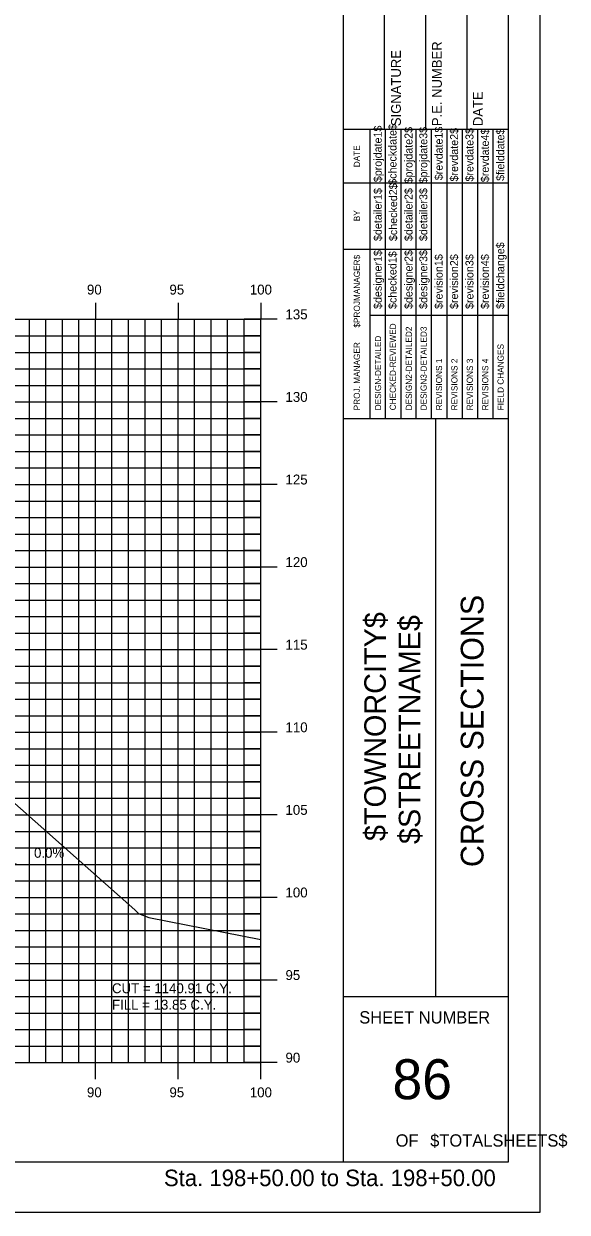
# Model space of a CAD drawing. Extents: x 850598 to 870284, y 366541 to 366651.
# Drawn here: x 864707.2 to 864740.1, y 366541.2 to 366613.1 of the extents above; entities that cross this region are included whole.
import ezdxf

# ---------------------------------------------------------------- set-up
doc = ezdxf.new("R2010")
doc.units = 0
for name, color, linetype in [('ANNOTATION', 7, 'Continuous'), ('BORDER', 7, 'Continuous'), ('D_Roadway_Centerline', 7, 'Continuous'), ('D_Text_Standard', 7, 'Continuous'), ('H_V ANNOTATION', 7, 'Continuous'), ('HIGHWAY_TITLE', 7, 'Continuous'), ('MAJOR', 7, 'Continuous'), ('MINOR', 7, 'Continuous'), ('PLOT BOUNDARY', 7, 'Continuous'), ('S_Roadway_Centerline', 7, 'Continuous')]:
    doc.layers.add(name, color=color, linetype=linetype)

msp = doc.modelspace()

# ---------------------------------------------------------------- linework, layer by layer
at = {"layer": 'BORDER'}
for p, q in [((864726.56, 366544.225), (864726.56, 366649.225)), ((864736.56, 366544.225), (864736.56, 366649.225)), ((864729.06, 366606.728), (864729.06, 366615.376)), ((864731.56, 366606.728), (864731.56, 366615.376)), ((864734.06, 366606.728), (864734.06, 366615.376)), ((864726.56, 366606.728), (864736.56, 366606.728)), ((864726.56, 366589.228), (864736.56, 366589.228)), ((864732.151, 366554.228), (864732.151, 366589.228)), ((864726.56, 366554.228), (864736.56, 366554.228)), ((864576.56, 366544.225), (864736.56, 366544.225))]:
    msp.add_line(p, q, dxfattribs=at)
for points in [[(864728.174, 366603.478), (864728.174, 366606.728)], [(864729.107, 366589.231), (864729.107, 366606.728)], [(864730.039, 366606.728), (864730.039, 366589.231)], [(864730.97, 366589.231), (864730.97, 366606.728)], [(864731.902, 366589.231), (864731.902, 366606.728)], [(864732.834, 366589.231), (864732.834, 366606.728)], [(864733.765, 366589.231), (864733.765, 366606.728)], [(864734.697, 366589.231), (864734.697, 366606.728)], [(864735.629, 366589.231), (864735.629, 366606.728)], [(864728.175, 366589.231), (864728.175, 366606.022)], [(864726.56, 366603.478), (864736.56, 366603.478)], [(864726.56, 366599.478), (864728.175, 366599.478)], [(864728.174, 366599.478), (864731.901, 366599.478)], [(864728.174, 366595.478), (864736.56, 366595.478)]]:
    msp.add_lwpolyline(points, dxfattribs=at)
at = {"layer": 'D_Roadway_Centerline'}
msp.add_lwpolyline([(864589.971, 366588.675), (864600.514, 366585.16), (864603.559, 366582.502), (864604.014, 366584.95), (864604.105, 366584.952), (864604.183, 366584.906), (864604.553, 366584.519), (864604.559, 366584.352), (864610.559, 366584.712), (864621.559, 366585.042), (864632.559, 366584.712), (864636.559, 366584.472), (864638.559, 366584.352), (864644.559, 366582.352), (864688.272, 366568.225), (864696.976, 366565.412), (864706.838, 366562.225), (864710.838, 366562.225)], dxfattribs=at)
at = {"layer": 'MAJOR'}
for p, q in [((864711.559, 366596.227), (864711.559, 366595.225)), ((864711.559, 366596.227), (864711.559, 366595.225)), ((864716.559, 366596.227), (864716.559, 366595.225)), ((864716.559, 366596.227), (864716.559, 366595.225)), ((864721.559, 366596.227), (864721.559, 366595.225)), ((864721.559, 366596.227), (864721.559, 366595.225)), ((864581.559, 366595.225), (864721.559, 366595.225)), ((864581.559, 366595.225), (864721.559, 366595.225)), ((864581.559, 366595.225), (864721.559, 366595.225)), ((864581.559, 366595.225), (864721.559, 366595.225)), ((864711.559, 366550.225), (864711.559, 366595.225)), ((864711.559, 366550.225), (864711.559, 366595.225)), ((864716.559, 366550.225), (864716.559, 366595.225)), ((864716.559, 366550.225), (864716.559, 366595.225)), ((864722.561, 366595.225), (864720.557, 366595.225)), ((864722.561, 366595.225), (864720.557, 366595.225)), ((864721.559, 366550.225), (864721.559, 366595.225)), ((864721.559, 366550.225), (864721.559, 366595.225)), ((864721.559, 366550.225), (864721.559, 366595.225)), ((864721.559, 366550.225), (864721.559, 366595.225)), ((864581.559, 366590.225), (864721.559, 366590.225)), ((864581.559, 366590.225), (864721.559, 366590.225)), ((864722.561, 366590.225), (864720.557, 366590.225)), ((864722.561, 366590.225), (864720.557, 366590.225)), ((864581.559, 366585.225), (864721.559, 366585.225)), ((864581.559, 366585.225), (864721.559, 366585.225)), ((864722.561, 366585.225), (864720.557, 366585.225)), ((864722.561, 366585.225), (864720.557, 366585.225)), ((864581.559, 366580.225), (864721.559, 366580.225)), ((864581.559, 366580.225), (864721.559, 366580.225)), ((864722.561, 366580.225), (864720.557, 366580.225)), ((864722.561, 366580.225), (864720.557, 366580.225)), ((864581.559, 366575.225), (864721.559, 366575.225)), ((864581.559, 366575.225), (864721.559, 366575.225)), ((864722.561, 366575.225), (864720.557, 366575.225)), ((864722.561, 366575.225), (864720.557, 366575.225)), ((864581.559, 366570.225), (864721.559, 366570.225)), ((864581.559, 366570.225), (864721.559, 366570.225)), ((864722.561, 366570.225), (864720.557, 366570.225)), ((864722.561, 366570.225), (864720.557, 366570.225)), ((864581.559, 366565.225), (864721.559, 366565.225)), ((864581.559, 366565.225), (864721.559, 366565.225)), ((864722.561, 366565.225), (864720.557, 366565.225)), ((864722.561, 366565.225), (864720.557, 366565.225)), ((864581.559, 366560.225), (864721.559, 366560.225)), ((864581.559, 366560.225), (864721.559, 366560.225)), ((864722.561, 366560.225), (864720.557, 366560.225)), ((864722.561, 366560.225), (864720.557, 366560.225)), ((864581.559, 366555.225), (864721.559, 366555.225)), ((864581.559, 366555.225), (864721.559, 366555.225)), ((864722.561, 366555.225), (864720.557, 366555.225)), ((864722.561, 366555.225), (864720.557, 366555.225)), ((864581.559, 366550.225), (864721.559, 366550.225)), ((864581.559, 366550.225), (864721.559, 366550.225)), ((864581.559, 366550.225), (864721.559, 366550.225)), ((864581.559, 366550.225), (864721.559, 366550.225)), ((864711.559, 366549.223), (864711.559, 366550.225)), ((864711.559, 366549.223), (864711.559, 366550.225)), ((864716.559, 366549.223), (864716.559, 366550.225)), ((864716.559, 366549.223), (864716.559, 366550.225)), ((864722.561, 366550.225), (864720.557, 366550.225)), ((864722.561, 366550.225), (864720.557, 366550.225)), ((864721.559, 366549.223), (864721.559, 366550.225)), ((864721.559, 366549.223), (864721.559, 366550.225))]:
    msp.add_line(p, q, dxfattribs=at)
at = {"layer": 'MINOR'}
for p, q in [((864707.559, 366550.225), (864707.559, 366595.225)), ((864707.559, 366550.225), (864707.559, 366595.225)), ((864708.559, 366550.225), (864708.559, 366595.225)), ((864708.559, 366550.225), (864708.559, 366595.225)), ((864709.559, 366550.225), (864709.559, 366595.225)), ((864709.559, 366550.225), (864709.559, 366595.225)), ((864710.559, 366550.225), (864710.559, 366595.225)), ((864710.559, 366550.225), (864710.559, 366595.225)), ((864712.559, 366550.225), (864712.559, 366595.225)), ((864712.559, 366550.225), (864712.559, 366595.225)), ((864713.559, 366550.225), (864713.559, 366595.225)), ((864713.559, 366550.225), (864713.559, 366595.225)), ((864714.559, 366550.225), (864714.559, 366595.225)), ((864714.559, 366550.225), (864714.559, 366595.225)), ((864715.559, 366550.225), (864715.559, 366595.225)), ((864715.559, 366550.225), (864715.559, 366595.225)), ((864717.559, 366550.225), (864717.559, 366595.225)), ((864717.559, 366550.225), (864717.559, 366595.225)), ((864718.559, 366550.225), (864718.559, 366595.225)), ((864718.559, 366550.225), (864718.559, 366595.225)), ((864719.559, 366550.225), (864719.559, 366595.225)), ((864719.559, 366550.225), (864719.559, 366595.225)), ((864720.559, 366550.225), (864720.559, 366595.225)), ((864720.559, 366550.225), (864720.559, 366595.225)), ((864581.559, 366594.225), (864721.559, 366594.225)), ((864581.559, 366594.225), (864721.559, 366594.225)), ((864721.559, 366594.225), (864720.557, 366594.225)), ((864721.559, 366594.225), (864720.557, 366594.225)), ((864581.559, 366593.225), (864721.559, 366593.225)), ((864581.559, 366593.225), (864721.559, 366593.225)), ((864721.559, 366593.225), (864720.557, 366593.225)), ((864721.559, 366593.225), (864720.557, 366593.225)), ((864581.559, 366592.225), (864721.559, 366592.225)), ((864581.559, 366592.225), (864721.559, 366592.225)), ((864721.559, 366592.225), (864720.557, 366592.225)), ((864721.559, 366592.225), (864720.557, 366592.225)), ((864581.559, 366591.225), (864721.559, 366591.225)), ((864581.559, 366591.225), (864721.559, 366591.225)), ((864721.559, 366591.225), (864720.557, 366591.225)), ((864721.559, 366591.225), (864720.557, 366591.225)), ((864581.559, 366589.225), (864721.559, 366589.225)), ((864581.559, 366589.225), (864721.559, 366589.225)), ((864721.559, 366589.225), (864720.557, 366589.225)), ((864721.559, 366589.225), (864720.557, 366589.225)), ((864581.559, 366588.225), (864721.559, 366588.225)), ((864581.559, 366588.225), (864721.559, 366588.225)), ((864721.559, 366588.225), (864720.557, 366588.225)), ((864721.559, 366588.225), (864720.557, 366588.225)), ((864581.559, 366587.225), (864721.559, 366587.225)), ((864581.559, 366587.225), (864721.559, 366587.225)), ((864721.559, 366587.225), (864720.557, 366587.225)), ((864721.559, 366587.225), (864720.557, 366587.225)), ((864581.559, 366586.225), (864721.559, 366586.225)), ((864581.559, 366586.225), (864721.559, 366586.225)), ((864721.559, 366586.225), (864720.557, 366586.225)), ((864721.559, 366586.225), (864720.557, 366586.225)), ((864581.559, 366584.225), (864721.559, 366584.225)), ((864581.559, 366584.225), (864721.559, 366584.225)), ((864721.559, 366584.225), (864720.557, 366584.225)), ((864721.559, 366584.225), (864720.557, 366584.225)), ((864581.559, 366583.225), (864721.559, 366583.225)), ((864581.559, 366583.225), (864721.559, 366583.225)), ((864721.559, 366583.225), (864720.557, 366583.225)), ((864721.559, 366583.225), (864720.557, 366583.225)), ((864581.559, 366582.225), (864721.559, 366582.225)), ((864581.559, 366582.225), (864721.559, 366582.225)), ((864721.559, 366582.225), (864720.557, 366582.225)), ((864721.559, 366582.225), (864720.557, 366582.225)), ((864581.559, 366581.225), (864721.559, 366581.225)), ((864581.559, 366581.225), (864721.559, 366581.225)), ((864721.559, 366581.225), (864720.557, 366581.225)), ((864721.559, 366581.225), (864720.557, 366581.225)), ((864581.559, 366579.225), (864721.559, 366579.225)), ((864581.559, 366579.225), (864721.559, 366579.225)), ((864721.559, 366579.225), (864720.557, 366579.225)), ((864721.559, 366579.225), (864720.557, 366579.225)), ((864581.559, 366578.225), (864721.559, 366578.225)), ((864581.559, 366578.225), (864721.559, 366578.225)), ((864721.559, 366578.225), (864720.557, 366578.225)), ((864721.559, 366578.225), (864720.557, 366578.225)), ((864581.559, 366577.225), (864721.559, 366577.225)), ((864581.559, 366577.225), (864721.559, 366577.225)), ((864721.559, 366577.225), (864720.557, 366577.225)), ((864721.559, 366577.225), (864720.557, 366577.225)), ((864581.559, 366576.225), (864721.559, 366576.225)), ((864581.559, 366576.225), (864721.559, 366576.225)), ((864721.559, 366576.225), (864720.557, 366576.225)), ((864721.559, 366576.225), (864720.557, 366576.225)), ((864581.559, 366574.225), (864721.559, 366574.225)), ((864581.559, 366574.225), (864721.559, 366574.225)), ((864721.559, 366574.225), (864720.557, 366574.225)), ((864721.559, 366574.225), (864720.557, 366574.225)), ((864581.559, 366573.225), (864721.559, 366573.225)), ((864581.559, 366573.225), (864721.559, 366573.225)), ((864721.559, 366573.225), (864720.557, 366573.225)), ((864721.559, 366573.225), (864720.557, 366573.225)), ((864581.559, 366572.225), (864721.559, 366572.225)), ((864581.559, 366572.225), (864721.559, 366572.225)), ((864721.559, 366572.225), (864720.557, 366572.225)), ((864721.559, 366572.225), (864720.557, 366572.225)), ((864581.559, 366571.225), (864721.559, 366571.225)), ((864581.559, 366571.225), (864721.559, 366571.225)), ((864721.559, 366571.225), (864720.557, 366571.225)), ((864721.559, 366571.225), (864720.557, 366571.225)), ((864581.559, 366569.225), (864721.559, 366569.225)), ((864581.559, 366569.225), (864721.559, 366569.225)), ((864721.559, 366569.225), (864720.557, 366569.225)), ((864721.559, 366569.225), (864720.557, 366569.225)), ((864581.559, 366568.225), (864721.559, 366568.225)), ((864581.559, 366568.225), (864721.559, 366568.225)), ((864721.559, 366568.225), (864720.557, 366568.225)), ((864721.559, 366568.225), (864720.557, 366568.225)), ((864581.559, 366567.225), (864721.559, 366567.225)), ((864581.559, 366567.225), (864721.559, 366567.225)), ((864721.559, 366567.225), (864720.557, 366567.225)), ((864721.559, 366567.225), (864720.557, 366567.225)), ((864581.559, 366566.225), (864721.559, 366566.225)), ((864581.559, 366566.225), (864721.559, 366566.225)), ((864721.559, 366566.225), (864720.557, 366566.225)), ((864721.559, 366566.225), (864720.557, 366566.225)), ((864581.559, 366564.225), (864721.559, 366564.225)), ((864581.559, 366564.225), (864721.559, 366564.225)), ((864721.559, 366564.225), (864720.557, 366564.225)), ((864721.559, 366564.225), (864720.557, 366564.225)), ((864581.559, 366563.225), (864721.559, 366563.225)), ((864581.559, 366563.225), (864721.559, 366563.225)), ((864721.559, 366563.225), (864720.557, 366563.225)), ((864721.559, 366563.225), (864720.557, 366563.225)), ((864581.559, 366562.225), (864721.559, 366562.225)), ((864581.559, 366562.225), (864721.559, 366562.225)), ((864721.559, 366562.225), (864720.557, 366562.225)), ((864721.559, 366562.225), (864720.557, 366562.225)), ((864581.559, 366561.225), (864721.559, 366561.225)), ((864581.559, 366561.225), (864721.559, 366561.225)), ((864721.559, 366561.225), (864720.557, 366561.225)), ((864721.559, 366561.225), (864720.557, 366561.225)), ((864581.559, 366559.225), (864721.559, 366559.225)), ((864581.559, 366559.225), (864721.559, 366559.225)), ((864721.559, 366559.225), (864720.557, 366559.225)), ((864721.559, 366559.225), (864720.557, 366559.225)), ((864581.559, 366558.225), (864721.559, 366558.225)), ((864581.559, 366558.225), (864721.559, 366558.225)), ((864721.559, 366558.225), (864720.557, 366558.225)), ((864721.559, 366558.225), (864720.557, 366558.225)), ((864581.559, 366557.225), (864721.559, 366557.225)), ((864581.559, 366557.225), (864721.559, 366557.225)), ((864721.559, 366557.225), (864720.557, 366557.225)), ((864721.559, 366557.225), (864720.557, 366557.225)), ((864581.559, 366556.225), (864721.559, 366556.225)), ((864581.559, 366556.225), (864721.559, 366556.225)), ((864721.559, 366556.225), (864720.557, 366556.225)), ((864721.559, 366556.225), (864720.557, 366556.225)), ((864581.559, 366554.225), (864721.559, 366554.225)), ((864581.559, 366554.225), (864721.559, 366554.225)), ((864721.559, 366554.225), (864720.557, 366554.225)), ((864721.559, 366554.225), (864720.557, 366554.225)), ((864581.559, 366553.225), (864721.559, 366553.225)), ((864581.559, 366553.225), (864721.559, 366553.225)), ((864721.559, 366553.225), (864720.557, 366553.225)), ((864721.559, 366553.225), (864720.557, 366553.225)), ((864581.559, 366552.225), (864721.559, 366552.225)), ((864581.559, 366552.225), (864721.559, 366552.225)), ((864721.559, 366552.225), (864720.557, 366552.225)), ((864721.559, 366552.225), (864720.557, 366552.225)), ((864581.559, 366551.225), (864721.559, 366551.225)), ((864581.559, 366551.225), (864721.559, 366551.225)), ((864721.559, 366551.225), (864720.557, 366551.225)), ((864721.559, 366551.225), (864720.557, 366551.225))]:
    msp.add_line(p, q, dxfattribs=at)
at = {"layer": 'PLOT BOUNDARY'}
msp.add_lwpolyline([(864568.466, 366541.166), (864738.466, 366541.166), (864738.466, 366651.166), (864568.466, 366651.166)], close=True, dxfattribs=at)
at = {"layer": 'S_Roadway_Centerline'}
msp.add_lwpolyline([(864644.259, 366581.329), (864650.569, 366581.32), (864651.243, 366581.304), (864651.756, 366581.314), (864651.777, 366581.331), (864658.417, 366581.585), (864665.87, 366581.873), (864666.104, 366581.879), (864676.989, 366582.167), (864677.166, 366582.173), (864677.252, 366582.17), (864682.449, 366581.973), (864686.525, 366580.706), (864686.863, 366580.542), (864686.937, 366580.502), (864687.687, 366579.883), (864706.14, 366566.394), (864713.934, 366559.478), (864714.168, 366559.258), (864714.783, 366559.016), (864721.559, 366557.671)], dxfattribs=at)

# ---------------------------------------------------------------- texts
at = {"layer": 'ANNOTATION'}
msp.add_text('0.0%', height=0.6, dxfattribs=at).set_placement((864707.843, 366562.625))
at = {"layer": 'BORDER'}
for s, height, rotation, p in [('SIGNATURE', 0.5906, 90, (864730.04, 366606.92)), ('P.E. NUMBER', 0.59055, 90, (864732.52, 366606.92)), ('DATE', 0.5906, 90, (864735.001, 366606.92)), ('$projdate1$', 0.48455, 90, (864728.882, 366603.529)), ('$checkdate$', 0.48455, 90, (864729.777, 366603.371)), ('$projdate2$', 0.48455, 90, (864730.746, 366603.45)), ('$projdate3$', 0.48455, 90, (864731.64, 366603.45)), ('$revdate1$', 0.4845, 90, (864732.572, 366603.647)), ('$revdate2$', 0.4845, 90, (864733.504, 366603.568)), ('$revdate3$', 0.4845, 90, (864734.435, 366603.568)), ('$revdate4$', 0.4845, 90, (864735.367, 366603.529)), ('$fielddate$', 0.48455, 90, (864736.299, 366603.607)), ('DATE', 0.3714, 90, (864727.564, 366604.434)), ('$checked2$', 0.4845, 90, (864729.814, 366599.963)), ('$detailer1$', 0.48455, 90, (864728.882, 366599.963)), ('$detailer2$', 0.48455, 90, (864730.746, 366599.963)), ('$detailer3$', 0.48455, 90, (864731.64, 366599.963)), ('BY', 0.3714, 90, (864727.564, 366601.163)), ('$fieldchange$', 0.48455, 90, (864736.299, 366595.851)), ('$designer1$', 0.48455, 90, (864728.882, 366595.851)), ('$checked1$', 0.4845, 90, (864729.777, 366595.851)), ('$designer2$', 0.48455, 90, (864730.746, 366595.851)), ('$designer3$', 0.48455, 90, (864731.64, 366595.851)), ('$revision1$', 0.48455, 90, (864732.572, 366595.851)), ('$revision2$', 0.48455, 90, (864733.504, 366595.851)), ('$revision3$', 0.48455, 90, (864734.435, 366595.851)), ('$revision4$', 0.48455, 90, (864735.367, 366595.851)), ('$PROJMANAGER$', 0.37275, 90, (864727.564, 366594.723)), ('CHECKED-REVIEWED', 0.37275, 90, (864729.741, 366589.716)), ('DESIGN-DETAILED', 0.37275, 90, (864728.846, 366589.716)), ('DESIGN2-DETAILED2', 0.37275, 90, (864730.709, 366589.716)), ('DESIGN3-DETAILED3', 0.37275, 90, (864731.604, 366589.716)), ('PROJ. MANAGER', 0.37275, 90, (864727.564, 366589.716)), ('FIELD CHANGES', 0.37275, 90, (864736.262, 366589.716)), ('REVISIONS 1', 0.37275, 90, (864732.536, 366589.716)), ('REVISIONS 2', 0.37275, 90, (864733.467, 366589.716)), ('REVISIONS 3', 0.37275, 90, (864734.399, 366589.716)), ('REVISIONS 4', 0.37275, 90, (864735.331, 366589.716)), ('CROSS SECTIONS', 1.37787, 90, (864735.044, 366562.062)), ('SHEET NUMBER', 0.74527, 360, (864727.525, 366552.592)), ('86', 2.4194, 360, (864729.535, 366548.008)), ('OF', 0.7453, 360, (864729.726, 366545.138)), ('$TOTALSHEETS$', 0.74527, 360, (864731.816, 366545.138))]:
    msp.add_text(s, height=height, rotation=rotation, dxfattribs=at).set_placement(p)
at = {"layer": 'D_Text_Standard'}
for s, p in [('CUT = 1140.91 C.Y.', (864712.559, 366554.425)), ('FILL = 13.85 C.Y.', (864712.559, 366553.429))]:
    msp.add_text(s, height=0.6, dxfattribs=at).set_placement(p)
at = {"layer": 'H_V ANNOTATION'}
for s, height, p in [('90', 0.6, (864711.045, 366596.725)), ('95', 0.6, (864716.037, 366596.725)), ('100', 0.6, (864720.901, 366596.725)), ('135', 0.6, (864723.059, 366595.225)), ('130', 0.6, (864723.059, 366590.225)), ('125', 0.6, (864723.059, 366585.225)), ('120', 0.6, (864723.059, 366580.225)), ('115', 0.6, (864723.059, 366575.225)), ('110', 0.6, (864723.059, 366570.225)), ('105', 0.6, (864723.059, 366565.225)), ('100', 0.6, (864723.059, 366560.225)), ('95', 0.6, (864723.059, 366555.225)), ('90', 0.6, (864723.059, 366550.225)), ('90', 0.6, (864711.045, 366548.125)), ('95', 0.6, (864716.037, 366548.125)), ('100', 0.6, (864720.901, 366548.125)), ('Sta. 198+50.00 to Sta. 198+50.00', 1.0002, (864715.705, 366542.745))]:
    msp.add_text(s, height=height, dxfattribs=at).set_placement(p)
at = {"layer": 'HIGHWAY_TITLE'}
for s, p in [('$TOWNORCITY$', (864729.132, 366563.637)), ('$STREETNAME$', (864731.219, 366563.457))]:
    msp.add_text(s, height=1.30428, rotation=90, dxfattribs=at).set_placement(p)

doc.saveas('drawing.dxf')
